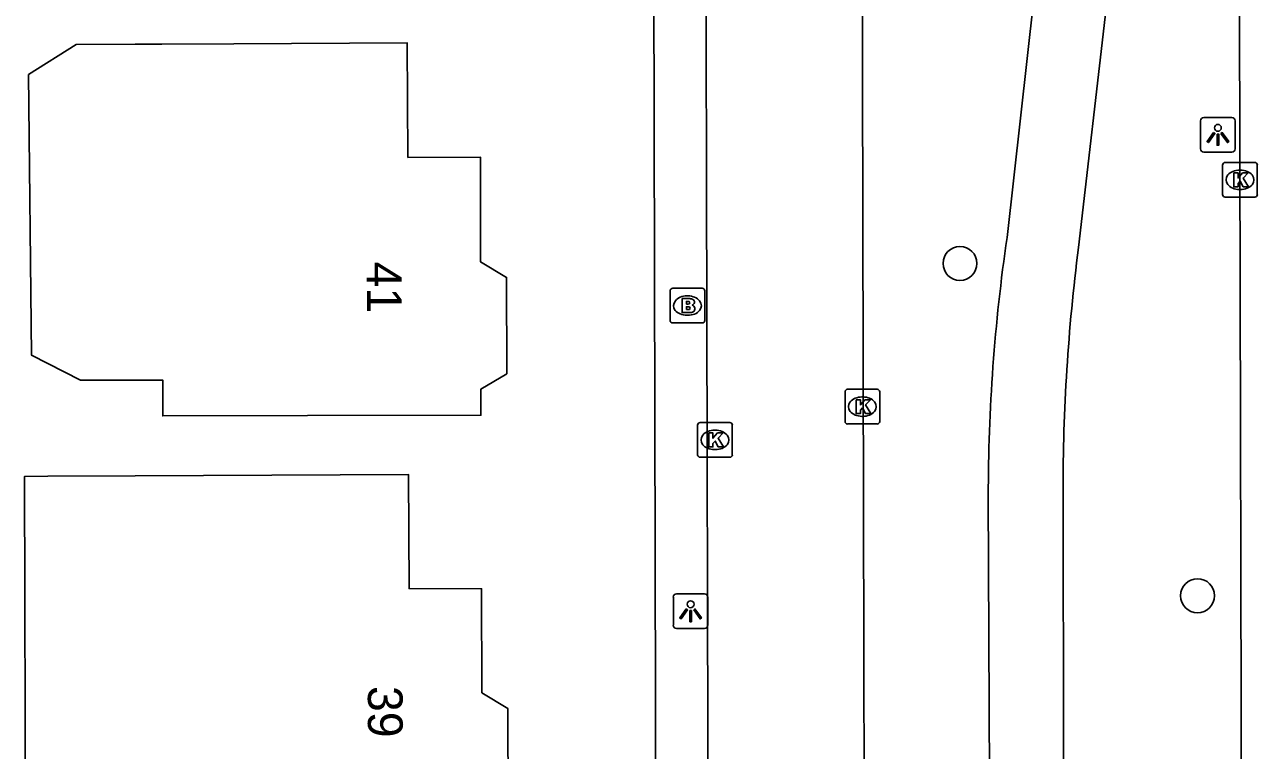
# Model space of a CAD drawing. Extents: x 160457 to 162082, y 388340 to 389736.
# Drawn here: x 160996.82 to 161032.34, y 388644.74 to 388665.66 of the extents above; entities that cross this region are included whole.
import ezdxf

# ---------------------------------------------------------------- set-up
doc = ezdxf.new("R2010")
doc.units = 0
for name, color, linetype in [('IMGEO_Boom', 7, 'Continuous'), ('IMGEO_Brandkraan', 7, 'Continuous'), ('IMGEO_Fietspad_gesloten', 7, 'Continuous'), ('IMGEO_Kolk', 7, 'Continuous'), ('IMGEO_Lichtpunt', 7, 'Continuous'), ('IMGEO_Pand', 7, 'Continuous'), ('IMGEO_Pand_nummerreeks', 7, 'Continuous'), ('IMGEO_Rijbaan_lokaal_gesloten', 7, 'Continuous'), ('IMGEO_Rijbaan_lokaal_open', 7, 'Continuous'), ('IMGEO_Voetpad_open', 7, 'Continuous')]:
    doc.layers.add(name, color=color, linetype=linetype)

msp = doc.modelspace()

# ---------------------------------------------------------------- linework, layer by layer
at = {"layer": 'IMGEO_Boom'}
for centre in [(161023.768, 388658.78), (161030.614, 388649.197)]:
    msp.add_circle(centre, 0.489, dxfattribs=at)
at = {"layer": 'IMGEO_Brandkraan'}
for p, q in [((161015.489, 388658.063), (161016.341, 388658.063)), ((161015.414, 388657.137), (161015.414, 388657.989)), ((161015.902, 388657.843), (161015.927, 388657.843)), ((161016.415, 388657.989), (161016.415, 388657.137)), ((161016.341, 388657.063), (161015.489, 388657.063)), ((161015.925, 388657.283), (161015.9, 388657.283))]:
    msp.add_line(p, q, dxfattribs=at)
for points in [[(161015.489, 388658.063), (161016.341, 388658.063)], [(161015.414, 388657.137), (161015.414, 388657.989)], [(161015.762, 388657.763), (161015.762, 388657.363), (161015.975, 388657.363)], [(161015.993, 388657.763), (161015.762, 388657.763)], [(161016.415, 388657.989), (161016.415, 388657.137)], [(161015.941, 388657.682), (161015.887, 388657.682), (161015.887, 388657.606)], [(161015.887, 388657.606), (161015.94, 388657.606)], [(161015.949, 388657.53), (161015.887, 388657.53), (161015.887, 388657.449)], [(161015.887, 388657.449), (161015.949, 388657.449)], [(161016.341, 388657.063), (161015.489, 388657.063)]]:
    msp.add_lwpolyline(points, dxfattribs=at)
for centre, radius, start, end in [((161015.491, 388657.987), 0.0765, 91.552, 178.448), ((161015.491, 388657.987), 0.0765, 91.552, 178.448), ((161016.339, 388657.987), 0.0765, 1.552, 88.448), ((161016.339, 388657.987), 0.0765, 1.552, 88.448), ((161015.997, 388657.618), 0.145, 59.4692, 91.5367), ((161016.022, 388657.665), 0.0922, 285.5137, 58.1501), ((161015.942, 388657.644), 0.0379, 267.8285, 90.9355), ((161015.95, 388657.489), 0.0404, 269.8759, 90.5077), ((161015.981, 388657.614), 0.251, 268.6676, 293.5347), ((161016.027, 388657.473), 0.105, 301.3115, 78.989), ((161015.491, 388657.139), 0.0765, 181.552, 268.448), ((161015.491, 388657.139), 0.0765, 181.552, 268.448), ((161016.339, 388657.139), 0.0765, 271.552, 358.448), ((161016.339, 388657.139), 0.0765, 271.552, 358.448)]:
    msp.add_arc(centre, radius, start, end, dxfattribs=at)
for centre, major_axis, ratio, start_param, end_param in [((161015.901, 388657.563), (-0.387, 0.002), 0.722429, 4.712389, 7.853982), ((161015.926, 388657.563), (-0.39, 0.002), 0.717154, 1.570796, 4.712389)]:
    msp.add_ellipse(centre, major_axis=major_axis, ratio=ratio, start_param=start_param, end_param=end_param, dxfattribs=at)
at = {"layer": 'IMGEO_Fietspad_gesloten'}
for points in [[(161026.668, 388673.304), (161025.126, 388659.527)], [(161027.183, 388659.235), (161028.783, 388673.055)], [(161024.585, 388652.068), (161024.689, 388629.73)], [(161026.768, 388629.75), (161026.737, 388652.186)]]:
    msp.add_lwpolyline(points, dxfattribs=at)
for centre, radius, start, end in [((161075.378, 388652.133), 50.793, 171.6298, 180.0734), ((161082.347, 388652.206), 55.61, 172.7386, 180.0207)]:
    msp.add_arc(centre, radius, start, end, dxfattribs=at)
at = {"layer": 'IMGEO_Kolk'}
for p, q in [((161031.336, 388660.765), (161031.336, 388661.617)), ((161031.411, 388661.691), (161032.263, 388661.691)), ((161032.337, 388661.617), (161032.337, 388660.765)), ((161031.824, 388661.471), (161031.849, 388661.471)), ((161031.847, 388660.911), (161031.822, 388660.911)), ((161032.263, 388660.691), (161031.411, 388660.691)), ((161020.455, 388654.223), (161020.455, 388655.075)), ((161020.53, 388655.149), (161021.382, 388655.149)), ((161020.943, 388654.929), (161020.968, 388654.929)), ((161021.456, 388655.075), (161021.456, 388654.223)), ((161016.282, 388654.19), (161017.134, 388654.19)), ((161021.382, 388654.149), (161020.53, 388654.149)), ((161020.966, 388654.369), (161020.941, 388654.369)), ((161016.207, 388653.264), (161016.207, 388654.116)), ((161016.695, 388653.97), (161016.72, 388653.97)), ((161017.208, 388654.116), (161017.208, 388653.264)), ((161017.134, 388653.19), (161016.282, 388653.19)), ((161016.718, 388653.41), (161016.693, 388653.41))]:
    msp.add_line(p, q, dxfattribs=at)
for points in [[(161031.336, 388660.765), (161031.336, 388661.617)], [(161031.411, 388661.691), (161032.263, 388661.691)], [(161032.337, 388661.617), (161032.337, 388660.765)], [(161031.657, 388661.391), (161031.78, 388661.391), (161031.78, 388661.24), (161031.91, 388661.391), (161032.074, 388661.391), (161031.928, 388661.24), (161032.081, 388660.991), (161031.929, 388660.991), (161031.844, 388661.155), (161031.78, 388661.088), (161031.78, 388660.991), (161031.657, 388660.991), (161031.657, 388661.391)], [(161032.263, 388660.691), (161031.411, 388660.691)], [(161020.455, 388654.223), (161020.455, 388655.075)], [(161020.53, 388655.149), (161021.382, 388655.149)], [(161020.776, 388654.849), (161020.899, 388654.849), (161020.899, 388654.698), (161021.029, 388654.849), (161021.193, 388654.849), (161021.047, 388654.698), (161021.2, 388654.449), (161021.048, 388654.449), (161020.963, 388654.613), (161020.899, 388654.546), (161020.899, 388654.449), (161020.776, 388654.449), (161020.776, 388654.849)], [(161021.456, 388655.075), (161021.456, 388654.223)], [(161016.282, 388654.19), (161017.134, 388654.19)], [(161021.382, 388654.149), (161020.53, 388654.149)], [(161016.207, 388653.264), (161016.207, 388654.116)], [(161016.528, 388653.89), (161016.651, 388653.89), (161016.651, 388653.739), (161016.781, 388653.89), (161016.945, 388653.89), (161016.799, 388653.739), (161016.952, 388653.49), (161016.8, 388653.49), (161016.715, 388653.654), (161016.651, 388653.587), (161016.651, 388653.49), (161016.528, 388653.49), (161016.528, 388653.89)], [(161017.208, 388654.116), (161017.208, 388653.264)], [(161017.134, 388653.19), (161016.282, 388653.19)]]:
    msp.add_lwpolyline(points, dxfattribs=at)
for centre, start, end in [((161031.413, 388661.615), 91.552, 178.448), ((161031.413, 388661.615), 91.552, 178.448), ((161032.261, 388661.615), 1.552, 88.448), ((161032.261, 388661.615), 1.552, 88.448), ((161031.413, 388660.767), 181.552, 268.448), ((161031.413, 388660.767), 181.552, 268.448), ((161032.261, 388660.767), 271.552, 358.448), ((161032.261, 388660.767), 271.552, 358.448), ((161020.532, 388655.073), 91.552, 178.448), ((161020.532, 388655.073), 91.552, 178.448), ((161021.38, 388655.073), 1.552, 88.448), ((161021.38, 388655.073), 1.552, 88.448), ((161016.284, 388654.114), 91.552, 178.448), ((161016.284, 388654.114), 91.552, 178.448), ((161017.132, 388654.114), 1.552, 88.448), ((161017.132, 388654.114), 1.552, 88.448), ((161020.532, 388654.225), 181.552, 268.448), ((161020.532, 388654.225), 181.552, 268.448), ((161021.38, 388654.225), 271.552, 358.448), ((161021.38, 388654.225), 271.552, 358.448), ((161016.284, 388653.266), 181.552, 268.448), ((161016.284, 388653.266), 181.552, 268.448), ((161017.132, 388653.266), 271.552, 358.448), ((161017.132, 388653.266), 271.552, 358.448)]:
    msp.add_arc(centre, 0.0765, start, end, dxfattribs=at)
for centre, major_axis, ratio, start_param, end_param in [((161031.823, 388661.191), (-0.387, 0.002), 0.722429, 4.712389, 7.853982), ((161031.848, 388661.191), (-0.39, 0.002), 0.717154, 1.570796, 4.712389), ((161020.942, 388654.649), (-0.387, 0.002), 0.722429, 4.712389, 7.853982), ((161020.967, 388654.649), (-0.39, 0.002), 0.717154, 1.570796, 4.712389), ((161016.694, 388653.69), (-0.387, 0.002), 0.722429, 4.712389, 7.853982), ((161016.719, 388653.69), (-0.39, 0.002), 0.717154, 1.570796, 4.712389)]:
    msp.add_ellipse(centre, major_axis=major_axis, ratio=ratio, start_param=start_param, end_param=end_param, dxfattribs=at)
at = {"layer": 'IMGEO_Lichtpunt'}
for p, q in [((161030.701, 388662.891), (161030.701, 388662.084)), ((161030.701, 388662.891), (161030.701, 388662.084)), ((161031.603, 388662.986), (161030.795, 388662.986)), ((161031.603, 388662.986), (161030.795, 388662.986)), ((161031.697, 388662.084), (161031.697, 388662.891)), ((161031.697, 388662.084), (161031.697, 388662.891)), ((161030.795, 388661.99), (161031.603, 388661.99)), ((161030.795, 388661.99), (161031.603, 388661.99)), ((161016.41, 388649.249), (161015.602, 388649.249)), ((161016.41, 388649.249), (161015.602, 388649.249)), ((161015.508, 388649.154), (161015.508, 388648.347)), ((161015.508, 388649.154), (161015.508, 388648.347)), ((161016.504, 388648.347), (161016.504, 388649.154)), ((161016.504, 388648.347), (161016.504, 388649.154)), ((161015.602, 388648.253), (161016.41, 388648.253)), ((161015.602, 388648.253), (161016.41, 388648.253))]:
    msp.add_line(p, q, dxfattribs=at)
for points in [[(161031.075, 388662.555), (161031.114, 388662.527), (161030.926, 388662.265), (161030.888, 388662.292), (161031.075, 388662.555)], [(161031.177, 388662.507), (161031.224, 388662.507), (161031.224, 388662.185), (161031.177, 388662.185), (161031.177, 388662.507)], [(161031.287, 388662.527), (161031.325, 388662.554), (161031.512, 388662.292), (161031.473, 388662.264), (161031.287, 388662.527)], [(161015.882, 388648.818), (161015.921, 388648.79), (161015.733, 388648.528), (161015.695, 388648.555), (161015.882, 388648.818)], [(161016.094, 388648.79), (161016.132, 388648.817), (161016.319, 388648.555), (161016.28, 388648.527), (161016.094, 388648.79)], [(161015.984, 388648.77), (161016.031, 388648.77), (161016.031, 388648.448), (161015.984, 388648.448), (161015.984, 388648.77)]]:
    msp.add_lwpolyline(points, dxfattribs=at)
for centre in [(161031.2, 388662.689), (161016.007, 388648.952)]:
    msp.add_circle(centre, 0.0994, dxfattribs=at)
for centre, start, end in [((161030.795, 388662.891), 90, 180), ((161030.795, 388662.891), 90, 180), ((161031.603, 388662.891), 0, 90), ((161031.603, 388662.891), 0, 90), ((161030.795, 388662.084), 180, 270), ((161030.795, 388662.084), 180, 270), ((161031.603, 388662.084), 270, 0), ((161031.603, 388662.084), 270, 360), ((161015.602, 388649.154), 90, 180), ((161015.602, 388649.154), 90, 180), ((161016.41, 388649.154), 0, 90), ((161016.41, 388649.154), 0, 90), ((161015.602, 388648.347), 180, 270), ((161015.602, 388648.347), 180, 270), ((161016.41, 388648.347), 270, 0), ((161016.41, 388648.347), 270, 360)]:
    msp.add_arc(centre, 0.0946, start, end, dxfattribs=at)
at = {"layer": 'IMGEO_Pand'}
for points in [[(161000, 388655.415), (160998.422, 388655.413), (160997.013, 388656.13), (160996.928, 388664.227), (160998.297, 388665.096), (161000, 388665.099), (161000.772, 388665.1), (161002.842, 388665.111), (161007.841, 388665.138), (161007.859, 388661.838), (161009.947, 388661.844), (161009.954, 388658.825), (161010.705, 388658.377), (161010.712, 388655.597), (161009.963, 388655.155), (161009.964, 388654.403), (161004.965, 388654.392), (161000.795, 388654.383), (161000.793, 388655.416), (161000, 388655.415)], [(160996.836, 388642.156), (160996.815, 388652.637), (160997.484, 388652.641), (161000, 388652.655), (161007.873, 388652.697), (161007.891, 388649.403), (161009.981, 388649.396), (161009.987, 388646.397), (161010.738, 388645.949), (161010.744, 388643.169), (161009.995, 388642.727), (161009.996, 388642.173)]]:
    msp.add_lwpolyline(points, dxfattribs=at)
at = {"layer": 'IMGEO_Rijbaan_lokaal_gesloten'}
msp.add_lwpolyline([(161031.909, 388629.816), (161031.808, 388674.113)], dxfattribs=at)
at = {"layer": 'IMGEO_Rijbaan_lokaal_open'}
for points in [[(161020.897, 388689.169), (161021.024, 388635.135), (161021.035, 388634.236)], [(161016.398, 388687.779), (161016.442, 388677.73), (161016.445, 388673.805), (161016.456, 388665.357), (161016.466, 388661.133), (161016.484, 388653.297), (161016.488, 388649.049), (161016.533, 388634.173)]]:
    msp.add_lwpolyline(points, dxfattribs=at)
at = {"layer": 'IMGEO_Voetpad_open'}
msp.add_lwpolyline([(161015.021, 388633.677), (161014.902, 388687.658)], dxfattribs=at)

# ---------------------------------------------------------------- texts
at = {"layer": 'IMGEO_Pand_nummerreeks'}
for s, rotation, p in [('41', 270.1309, (161006.674, 388658.829)), ('39', 270.1144, (161006.706, 388646.593))]:
    msp.add_text(s, height=1, rotation=rotation, dxfattribs=at).set_placement(p)

doc.saveas('drawing.dxf')
